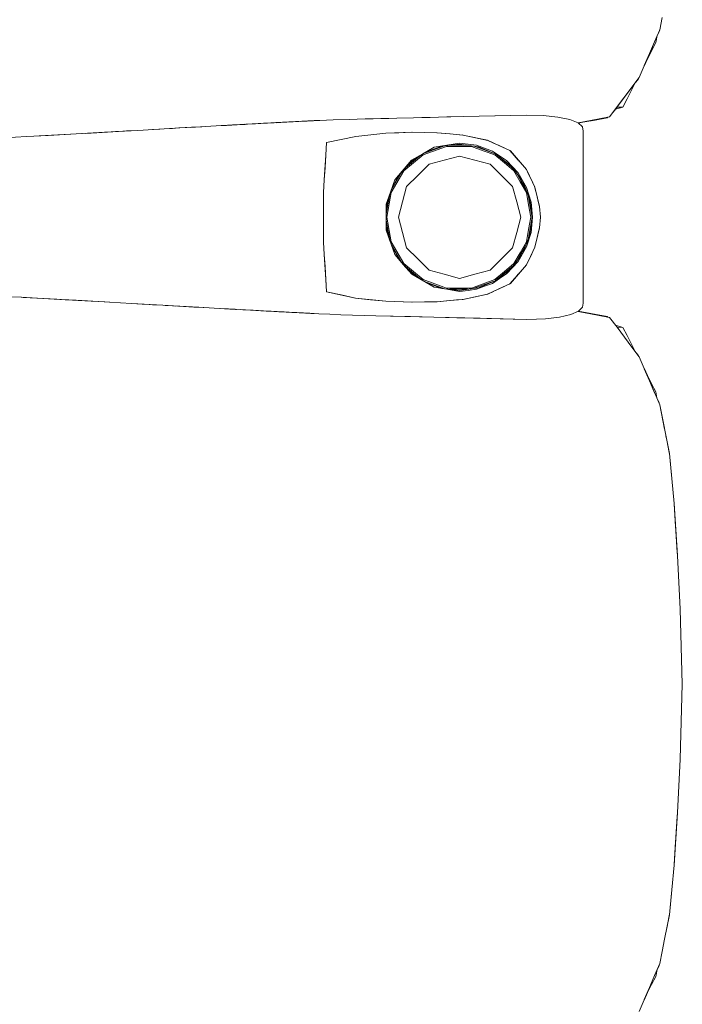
# Model space of a CAD drawing. Header units: millimetres. Extents: x -261 to 187, y -214 to 106.
# Tile 744 of 1056: x -207.07 to -206.644, y 9.314 to 9.948. Entities that reach past the tile are written whole.
import ezdxf

# ---------------------------------------------------------------- set-up
doc = ezdxf.new("R2010")
doc.units = ezdxf.units.MM
doc.header["$LTSCALE"] = 0.005
doc.header["$MEASUREMENT"] = 0
doc.layers.add('IFC-Elemento de mobília-Contorno', color=9, linetype='Continuous', lineweight=5)

msp = doc.modelspace()

# ---------------------------------------------------------------- linework, layer by layer
at = {"layer": 'IFC-Elemento de mobília-Contorno', "lineweight": 5}
for p, q in [((-206.65809, 9.94144), (-206.65654, 9.94928)), ((-206.6614, 9.93374), (-206.65809, 9.94144)), ((-206.66064, 9.93317), (-206.65968, 9.93776)), ((-206.66064, 9.93317), (-206.65968, 9.93775)), ((-206.65982, 9.93708), (-206.65839, 9.94032)), ((-206.65839, 9.94032), (-206.65823, 9.94111)), ((-206.65839, 9.94032), (-206.65823, 9.94111)), ((-206.66593, 9.92278), (-206.66064, 9.93317)), ((-206.66592, 9.9228), (-206.66064, 9.93317)), ((-206.66471, 9.92605), (-206.6614, 9.93374)), ((-206.66328, 9.92798), (-206.66064, 9.93317)), ((-206.66064, 9.93317), (-206.65982, 9.93707)), ((-206.67133, 9.91066), (-206.66471, 9.92605)), ((-206.66802, 9.91836), (-206.66471, 9.92605)), ((-206.66593, 9.92278), (-206.66442, 9.92574)), ((-206.66592, 9.9228), (-206.66328, 9.92798)), ((-206.66816, 9.91802), (-206.66593, 9.92278)), ((-206.66802, 9.91836), (-206.66593, 9.92277)), ((-206.69028, 9.88532), (-206.67133, 9.91066)), ((-206.6791, 9.89688), (-206.67382, 9.90725)), ((-206.67646, 9.90207), (-206.67382, 9.90725)), ((-206.67398, 9.90696), (-206.67193, 9.9095)), ((-206.67382, 9.90725), (-206.67371, 9.90748)), ((-206.67382, 9.90725), (-206.67371, 9.90748)), ((-206.67193, 9.9095), (-206.67155, 9.91037)), ((-206.69028, 9.88532), (-206.67844, 9.90116)), ((-206.6808, 9.89799), (-206.67844, 9.90116)), ((-206.6791, 9.89688), (-206.67646, 9.90207)), ((-206.67844, 9.90116), (-206.67607, 9.90433)), ((-206.69028, 9.88532), (-206.6808, 9.89799)), ((-206.68791, 9.88849), (-206.6808, 9.89799)), ((-206.68174, 9.8917), (-206.6791, 9.89688)), ((-206.68791, 9.88849), (-206.68554, 9.89165)), ((-206.68651, 9.89036), (-206.68174, 9.8917)), ((-206.68554, 9.89165), (-206.68174, 9.8917)), ((-206.92827, 9.88037), (-206.91638, 9.88101)), ((-206.92827, 9.88037), (-206.91811, 9.88092)), ((-206.92827, 9.88037), (-206.92319, 9.88065)), ((-206.92658, 9.88046), (-206.92319, 9.88065)), ((-206.92658, 9.88046), (-206.92489, 9.88055)), ((-206.92489, 9.88055), (-206.92319, 9.88065)), ((-206.92489, 9.88055), (-206.92482, 9.88056)), ((-206.92319, 9.88065), (-206.91811, 9.88092)), ((-206.92319, 9.88065), (-206.91981, 9.88083)), ((-206.91981, 9.88083), (-206.91811, 9.88092)), ((-206.91811, 9.88092), (-206.91473, 9.88111)), ((-206.91811, 9.88092), (-206.91642, 9.88101)), ((-206.91642, 9.88101), (-206.91303, 9.8812)), ((-206.91473, 9.88111), (-206.91303, 9.8812)), ((-206.91303, 9.8812), (-206.91166, 9.88127)), ((-206.91166, 9.88127), (-206.90481, 9.88163)), ((-206.91166, 9.88127), (-206.91029, 9.88134)), ((-206.91029, 9.88134), (-206.90755, 9.88149)), ((-206.90755, 9.88149), (-206.90618, 9.88156)), ((-206.90618, 9.88156), (-206.90481, 9.88163)), ((-206.90501, 9.88162), (-206.90482, 9.88163)), ((-206.90482, 9.88163), (-206.90438, 9.88166)), ((-206.90481, 9.88163), (-206.89658, 9.88207)), ((-206.90481, 9.88163), (-206.90207, 9.88178)), ((-206.90481, 9.88163), (-206.90344, 9.88171)), ((-206.90344, 9.88171), (-206.90207, 9.88178)), ((-206.90327, 9.88172), (-206.90171, 9.8818)), ((-206.90207, 9.88178), (-206.9007, 9.88185)), ((-206.90171, 9.8818), (-206.89964, 9.88191)), ((-206.90171, 9.8818), (-206.90068, 9.88185)), ((-206.9007, 9.88185), (-206.89658, 9.88207)), ((-206.9007, 9.88185), (-206.89795, 9.882)), ((-206.90068, 9.88185), (-206.89964, 9.88191)), ((-206.89964, 9.88191), (-206.89795, 9.882)), ((-206.89964, 9.88191), (-206.89897, 9.88194)), ((-206.89964, 9.88191), (-206.89898, 9.88194)), ((-206.89964, 9.88191), (-206.89917, 9.88193)), ((-206.89802, 9.88199), (-206.89658, 9.88207)), ((-206.89658, 9.88207), (-206.8911, 9.88236)), ((-206.89658, 9.88207), (-206.89452, 9.88218)), ((-206.89521, 9.88214), (-206.89384, 9.88221)), ((-206.89521, 9.88214), (-206.89452, 9.88218)), ((-206.89452, 9.88218), (-206.89384, 9.88221)), ((-206.89384, 9.88221), (-206.89247, 9.88228)), ((-206.89247, 9.88228), (-206.8911, 9.88236)), ((-206.89247, 9.88228), (-206.89178, 9.88232)), ((-206.89178, 9.88232), (-206.8911, 9.88236)), ((-206.8911, 9.88236), (-206.8902, 9.88241)), ((-206.8902, 9.88241), (-206.8884, 9.8825)), ((-206.8893, 9.88245), (-206.8848, 9.88269)), ((-206.8893, 9.88245), (-206.8875, 9.88254)), ((-206.8884, 9.8825), (-206.8866, 9.88259)), ((-206.8875, 9.88254), (-206.8848, 9.88269)), ((-206.8866, 9.88259), (-206.8848, 9.88269)), ((-206.8866, 9.88259), (-206.8857, 9.88264)), ((-206.8857, 9.88264), (-206.8839, 9.88273)), ((-206.8848, 9.88269), (-206.8821, 9.88282)), ((-206.8848, 9.88269), (-206.8839, 9.88273)), ((-206.8848, 9.88269), (-206.88435, 9.88271)), ((-206.88435, 9.88271), (-206.883, 9.88277)), ((-206.8839, 9.88273), (-206.88255, 9.8828)), ((-206.883, 9.88277), (-206.88255, 9.8828)), ((-206.88255, 9.8828), (-206.8812, 9.88287)), ((-206.8821, 9.88282), (-206.87959, 9.88295)), ((-206.8821, 9.88282), (-206.8812, 9.88287)), ((-206.8821, 9.88282), (-206.88165, 9.88285)), ((-206.8812, 9.88287), (-206.87895, 9.88298)), ((-206.8812, 9.88287), (-206.87959, 9.88295)), ((-206.8812, 9.88287), (-206.8803, 9.88292)), ((-206.8812, 9.88287), (-206.88075, 9.88289)), ((-206.88075, 9.88289), (-206.8803, 9.88292)), ((-206.8803, 9.88292), (-206.87985, 9.88294)), ((-206.87985, 9.88294), (-206.87895, 9.88298)), ((-206.87959, 9.88295), (-206.8767, 9.8831)), ((-206.87959, 9.88295), (-206.8776, 9.88305)), ((-206.87959, 9.88295), (-206.8785, 9.88301)), ((-206.87959, 9.88295), (-206.8794, 9.88296)), ((-206.8785, 9.88301), (-206.87805, 9.88303)), ((-206.87805, 9.88303), (-206.87715, 9.88308)), ((-206.87763, 9.88305), (-206.8767, 9.8831)), ((-206.8767, 9.8831), (-206.86808, 9.88355)), ((-206.86808, 9.88355), (-206.85785, 9.88377)), ((-206.85785, 9.88377), (-206.84762, 9.884)), ((-206.84762, 9.884), (-206.83228, 9.88433)), ((-206.84762, 9.884), (-206.84251, 9.88411)), ((-206.84251, 9.88411), (-206.8374, 9.88422)), ((-206.8374, 9.88422), (-206.83228, 9.88433)), ((-206.83228, 9.88433), (-206.82717, 9.88445)), ((-206.82717, 9.88445), (-206.81644, 9.88475)), ((-206.81644, 9.88475), (-206.80034, 9.88519)), ((-206.81107, 9.88489), (-206.80034, 9.88519)), ((-206.81107, 9.88489), (-206.80571, 9.88504)), ((-206.80571, 9.88504), (-206.79498, 9.88534)), ((-206.80034, 9.88519), (-206.78425, 9.88564)), ((-206.79498, 9.88534), (-206.78425, 9.88564)), ((-206.78425, 9.88564), (-206.74375, 9.88655)), ((-206.78425, 9.88564), (-206.77412, 9.88587)), ((-206.77412, 9.88587), (-206.74375, 9.88655)), ((-206.764, 9.88609), (-206.74375, 9.88655)), ((-206.764, 9.88609), (-206.75387, 9.88632)), ((-206.75387, 9.88632), (-206.74375, 9.88655)), ((-206.74375, 9.88655), (-206.73294, 9.88619)), ((-206.73294, 9.88619), (-206.72351, 9.88521)), ((-206.72351, 9.88521), (-206.71595, 9.88361)), ((-206.71595, 9.88361), (-206.71062, 9.88143)), ((-206.71062, 9.88143), (-206.70772, 9.87886)), ((-206.71061, 9.88143), (-206.70598, 9.88231)), ((-206.71053, 9.88136), (-206.70752, 9.88189)), ((-206.70752, 9.88189), (-206.69968, 9.88329)), ((-206.70598, 9.88231), (-206.69813, 9.88382)), ((-206.69968, 9.88329), (-206.69185, 9.88469)), ((-206.69813, 9.88382), (-206.69028, 9.88532)), ((-206.69185, 9.88469), (-206.69154, 9.88508)), ((-206.69185, 9.88469), (-206.69155, 9.88507)), ((-207.05156, 9.87338), (-207.02252, 9.87502)), ((-207.0443, 9.87379), (-207.02252, 9.87502)), ((-207.0443, 9.87379), (-207.03704, 9.8742)), ((-207.04128, 9.87396), (-207.03707, 9.8742)), ((-207.03704, 9.8742), (-207.02252, 9.87502)), ((-207.02978, 9.87461), (-207.02252, 9.87502)), ((-207.02971, 9.87461), (-207.02505, 9.87488)), ((-207.02732, 9.87475), (-207.00274, 9.87617)), ((-207.02505, 9.87488), (-207.01681, 9.87536)), ((-207.02252, 9.87502), (-207.01536, 9.87544)), ((-207.01681, 9.87536), (-207.01323, 9.87556)), ((-207.01536, 9.87544), (-206.99385, 9.87669)), ((-207.00819, 9.87586), (-206.99385, 9.87669)), ((-207.00102, 9.87627), (-206.99385, 9.87669)), ((-206.99385, 9.87669), (-206.98029, 9.87746)), ((-206.98707, 9.87707), (-206.98029, 9.87746)), ((-206.98707, 9.87707), (-206.9839, 9.87726)), ((-206.9843, 9.87723), (-206.9796, 9.8775)), ((-206.9843, 9.87723), (-206.9839, 9.87726)), ((-206.98396, 9.87725), (-206.9839, 9.87726)), ((-206.9839, 9.87726), (-206.97979, 9.87749)), ((-206.98029, 9.87746), (-206.97352, 9.87785)), ((-206.97979, 9.87749), (-206.9796, 9.8775)), ((-206.97352, 9.87785), (-206.96674, 9.87824)), ((-206.97352, 9.87785), (-206.97157, 9.87796)), ((-206.97157, 9.87796), (-206.96746, 9.8782)), ((-206.96746, 9.8782), (-206.95931, 9.87865)), ((-206.96674, 9.87824), (-206.95343, 9.87898)), ((-206.96008, 9.87861), (-206.95343, 9.87898)), ((-206.96008, 9.87861), (-206.95676, 9.8788)), ((-206.95931, 9.87865), (-206.95264, 9.87903)), ((-206.95931, 9.87865), (-206.95676, 9.8788)), ((-206.95931, 9.87865), (-206.95755, 9.87875)), ((-206.95676, 9.8788), (-206.95343, 9.87898)), ((-206.95343, 9.87898), (-206.9501, 9.87917)), ((-206.9501, 9.87917), (-206.94345, 9.87954)), ((-206.9501, 9.87917), (-206.94678, 9.87935)), ((-206.94678, 9.87935), (-206.94012, 9.87973)), ((-206.94345, 9.87954), (-206.94012, 9.87973)), ((-206.94012, 9.87973), (-206.92827, 9.88037)), ((-206.94012, 9.87973), (-206.93335, 9.88009)), ((-206.94012, 9.87973), (-206.93674, 9.87991)), ((-206.9377, 9.87986), (-206.93692, 9.8799)), ((-206.93692, 9.8799), (-206.93489, 9.88001)), ((-206.93674, 9.87991), (-206.93335, 9.88009)), ((-206.93674, 9.87991), (-206.93489, 9.88001)), ((-206.93489, 9.88001), (-206.93282, 9.88013)), ((-206.93335, 9.88009), (-206.92996, 9.88028)), ((-206.93282, 9.88013), (-206.93163, 9.88019)), ((-206.92996, 9.88028), (-206.92827, 9.88037)), ((-206.92827, 9.88037), (-206.92658, 9.88046)), ((-206.85365, 9.87283), (-206.83435, 9.87489)), ((-206.844, 9.87386), (-206.83435, 9.87489)), ((-206.83435, 9.87489), (-206.81725, 9.87544)), ((-206.83435, 9.87489), (-206.82593, 9.87516)), ((-206.82593, 9.87516), (-206.81752, 9.87543)), ((-206.81757, 9.87543), (-206.80946, 9.8753)), ((-206.81752, 9.87543), (-206.81746, 9.87543)), ((-206.81725, 9.87544), (-206.80132, 9.87516)), ((-206.80946, 9.8753), (-206.8014, 9.87516)), ((-206.8014, 9.87516), (-206.79311, 9.87442)), ((-206.80132, 9.87516), (-206.79294, 9.8744)), ((-206.79311, 9.87442), (-206.78482, 9.87368)), ((-206.79294, 9.8744), (-206.78875, 9.87403)), ((-206.70772, 9.87886), (-206.70733, 9.8761)), ((-206.70735, 9.76551), (-206.70733, 9.8761)), ((-207.07951, 9.87192), (-207.06554, 9.87265)), ((-207.06554, 9.87265), (-207.05156, 9.87338)), ((-207.05739, 9.87307), (-207.04928, 9.87352)), ((-207.05156, 9.87338), (-207.0443, 9.87379)), ((-207.04928, 9.87352), (-207.04118, 9.87397)), ((-207.04928, 9.87352), (-207.04128, 9.87396)), ((-206.87339, 9.85278), (-206.87246, 9.86877)), ((-206.87293, 9.86077), (-206.87246, 9.86877)), ((-206.87246, 9.86877), (-206.85365, 9.87283)), ((-206.87246, 9.86877), (-206.86305, 9.8708)), ((-206.86305, 9.8708), (-206.85365, 9.87283)), ((-206.85365, 9.87283), (-206.844, 9.87386)), ((-206.79815, 9.8666), (-206.78679, 9.86787)), ((-206.79499, 9.86715), (-206.78679, 9.86853)), ((-206.78875, 9.87403), (-206.78456, 9.87365)), ((-206.78679, 9.86853), (-206.78136, 9.86785)), ((-206.78679, 9.86787), (-206.77469, 9.86616)), ((-206.78514, 9.87371), (-206.78477, 9.87367)), ((-206.78482, 9.87368), (-206.76884, 9.87029)), ((-206.78456, 9.87365), (-206.78059, 9.8728)), ((-206.78136, 9.86785), (-206.77592, 9.86717)), ((-206.78059, 9.8728), (-206.77659, 9.87194)), ((-206.77662, 9.87195), (-206.77265, 9.8711)), ((-206.77265, 9.8711), (-206.76868, 9.87025)), ((-206.76914, 9.87036), (-206.76868, 9.87025)), ((-206.76884, 9.87029), (-206.76162, 9.86695)), ((-206.76868, 9.87025), (-206.76504, 9.86853)), ((-206.76504, 9.86853), (-206.7614, 9.86683)), ((-206.81832, 9.8562), (-206.80984, 9.86197)), ((-206.81766, 9.85751), (-206.81042, 9.86164)), ((-206.81042, 9.86164), (-206.80318, 9.86577)), ((-206.81035, 9.86087), (-206.79527, 9.86634)), ((-206.80998, 9.86187), (-206.79642, 9.86679)), ((-206.80834, 9.86283), (-206.79815, 9.8666)), ((-206.80318, 9.86577), (-206.79499, 9.86715)), ((-206.79527, 9.86634), (-206.77924, 9.86634)), ((-206.79317, 9.86716), (-206.78171, 9.86715)), ((-206.77924, 9.86634), (-206.77171, 9.8636)), ((-206.77744, 9.86655), (-206.77144, 9.86437)), ((-206.77592, 9.86717), (-206.7708, 9.86526)), ((-206.77469, 9.86616), (-206.76344, 9.8614)), ((-206.77171, 9.8636), (-206.76417, 9.86087)), ((-206.77144, 9.86437), (-206.7645, 9.86185)), ((-206.7708, 9.86526), (-206.76567, 9.86335)), ((-206.76567, 9.86335), (-206.76113, 9.86032)), ((-206.76162, 9.86695), (-206.7544, 9.86361)), ((-206.7614, 9.86683), (-206.75411, 9.86341)), ((-206.75476, 9.86377), (-206.75434, 9.86353)), ((-206.7544, 9.86361), (-206.74641, 9.85445)), ((-206.7544, 9.86361), (-206.75174, 9.86056)), ((-206.75411, 9.86341), (-206.75152, 9.86041)), ((-206.87386, 9.84478), (-206.87293, 9.86077)), ((-206.87339, 9.85278), (-206.87293, 9.86077)), ((-206.8284, 9.84478), (-206.81766, 9.85751)), ((-206.82593, 9.84768), (-206.81832, 9.8562)), ((-206.82266, 9.85057), (-206.81035, 9.86087)), ((-206.82159, 9.85254), (-206.81239, 9.86024)), ((-206.80647, 9.85485), (-206.79663, 9.85749)), ((-206.79663, 9.85749), (-206.78679, 9.86012)), ((-206.78679, 9.86012), (-206.77695, 9.85749)), ((-206.77695, 9.85749), (-206.76712, 9.85485)), ((-206.76417, 9.86087), (-206.75801, 9.85571)), ((-206.76366, 9.86149), (-206.7575, 9.85633)), ((-206.76344, 9.8614), (-206.7538, 9.85391)), ((-206.76113, 9.86032), (-206.75659, 9.85729)), ((-206.75801, 9.85571), (-206.75185, 9.85055)), ((-206.7575, 9.85633), (-206.75239, 9.85206)), ((-206.75659, 9.85729), (-206.74914, 9.84933)), ((-206.75174, 9.86056), (-206.74908, 9.85751)), ((-206.75152, 9.86041), (-206.74634, 9.8544)), ((-206.75152, 9.86041), (-206.74893, 9.8574)), ((-206.74893, 9.8574), (-206.74634, 9.8544)), ((-206.87386, 9.84478), (-206.87339, 9.85278)), ((-206.8734, 9.85261), (-206.87339, 9.85278)), ((-206.83084, 9.83808), (-206.8241, 9.84974)), ((-206.83073, 9.83664), (-206.82266, 9.85057)), ((-206.81367, 9.84765), (-206.80647, 9.85485)), ((-206.76712, 9.85485), (-206.75991, 9.84765)), ((-206.7538, 9.85391), (-206.7464, 9.84418)), ((-206.75185, 9.85055), (-206.74782, 9.84359)), ((-206.74914, 9.84933), (-206.74375, 9.83992)), ((-206.74641, 9.85445), (-206.74375, 9.8514)), ((-206.74634, 9.8544), (-206.74375, 9.8514)), ((-206.74375, 9.8514), (-206.74244, 9.84871)), ((-206.74375, 9.8514), (-206.73969, 9.84293)), ((-206.74375, 9.8514), (-206.7424, 9.84858)), ((-206.87432, 9.83678), (-206.87386, 9.84478)), ((-206.83126, 9.83694), (-206.8284, 9.84478)), ((-206.83048, 9.83909), (-206.82591, 9.84773)), ((-206.82087, 9.84045), (-206.81367, 9.84765)), ((-206.75991, 9.84765), (-206.75271, 9.84045)), ((-206.74987, 9.84875), (-206.74712, 9.844)), ((-206.74782, 9.84359), (-206.7438, 9.83663)), ((-206.74712, 9.844), (-206.74436, 9.83921)), ((-206.7464, 9.84418), (-206.74175, 9.83288)), ((-206.74244, 9.84871), (-206.74114, 9.84601)), ((-206.7424, 9.84858), (-206.741, 9.84567)), ((-206.7424, 9.84858), (-206.73969, 9.84293)), ((-206.74114, 9.84601), (-206.73984, 9.84332)), ((-206.74104, 9.84575), (-206.73969, 9.84293)), ((-206.73984, 9.84332), (-206.73853, 9.84063)), ((-206.73969, 9.84293), (-206.73834, 9.8401)), ((-206.87432, 9.82077), (-206.87432, 9.83678)), ((-206.83413, 9.8291), (-206.83126, 9.83694)), ((-206.83353, 9.82077), (-206.83073, 9.83664)), ((-206.8235, 9.83061), (-206.82087, 9.84045)), ((-206.75271, 9.84045), (-206.75008, 9.83061)), ((-206.7438, 9.83663), (-206.74239, 9.8287)), ((-206.74375, 9.83992), (-206.74081, 9.83056)), ((-206.73853, 9.84063), (-206.73695, 9.83415)), ((-206.73834, 9.8401), (-206.73685, 9.83388)), ((-206.83403, 9.82271), (-206.83175, 9.83559)), ((-206.83403, 9.82648), (-206.8318, 9.83546)), ((-206.82614, 9.82077), (-206.8235, 9.83061)), ((-206.75008, 9.83061), (-206.74744, 9.82077)), ((-206.74274, 9.83528), (-206.7416, 9.82884)), ((-206.74175, 9.83288), (-206.74017, 9.82077)), ((-206.74081, 9.83056), (-206.73982, 9.82076)), ((-206.73712, 9.83486), (-206.73685, 9.83388)), ((-206.73695, 9.83415), (-206.73616, 9.8309)), ((-206.73692, 9.83413), (-206.73642, 9.83206)), ((-206.73685, 9.83388), (-206.73536, 9.82766)), ((-206.73642, 9.83206), (-206.73536, 9.82766)), ((-206.73616, 9.8309), (-206.73536, 9.82766)), ((-206.83413, 9.8291), (-206.83412, 9.81243)), ((-206.83403, 9.81506), (-206.83403, 9.82648)), ((-206.74239, 9.8287), (-206.74099, 9.82077)), ((-206.7416, 9.82884), (-206.74017, 9.82077)), ((-206.73536, 9.82766), (-206.73479, 9.82076)), ((-206.87432, 9.80475), (-206.87432, 9.82077)), ((-206.83403, 9.81883), (-206.83175, 9.80593)), ((-206.83353, 9.82077), (-206.83073, 9.80491)), ((-206.82614, 9.82077), (-206.8235, 9.81093)), ((-206.75008, 9.81093), (-206.74744, 9.82077)), ((-206.74239, 9.81284), (-206.74099, 9.82077)), ((-206.74175, 9.80866), (-206.74017, 9.82077)), ((-206.74123, 9.8148), (-206.74017, 9.82077)), ((-206.74082, 9.81097), (-206.73982, 9.82076)), ((-206.73536, 9.81388), (-206.73479, 9.82076)), ((-206.83412, 9.81243), (-206.8284, 9.79676)), ((-206.83403, 9.81506), (-206.8318, 9.80608)), ((-206.8235, 9.81093), (-206.82087, 9.80109)), ((-206.75271, 9.80109), (-206.75008, 9.81093)), ((-206.7438, 9.80491), (-206.74239, 9.81284)), ((-206.74375, 9.80162), (-206.74082, 9.81097)), ((-206.74274, 9.80627), (-206.74123, 9.8148)), ((-206.73685, 9.80766), (-206.73536, 9.81388)), ((-206.73642, 9.80948), (-206.73536, 9.81388)), ((-206.73616, 9.81064), (-206.73536, 9.81388)), ((-206.87432, 9.80475), (-206.87386, 9.79676)), ((-206.83073, 9.80491), (-206.82266, 9.79097)), ((-206.74782, 9.79795), (-206.7438, 9.80491)), ((-206.7464, 9.79736), (-206.74175, 9.80866)), ((-206.73853, 9.80091), (-206.73695, 9.8074)), ((-206.73834, 9.80144), (-206.73685, 9.80766)), ((-206.73712, 9.80668), (-206.73685, 9.80766)), ((-206.73695, 9.8074), (-206.73616, 9.81064)), ((-206.73692, 9.80741), (-206.73642, 9.80948)), ((-206.83085, 9.80346), (-206.8241, 9.7918)), ((-206.83048, 9.80245), (-206.82593, 9.79386)), ((-206.82087, 9.80109), (-206.81367, 9.79389)), ((-206.75991, 9.79389), (-206.75271, 9.80109)), ((-206.74914, 9.79222), (-206.74375, 9.80162)), ((-206.74712, 9.79754), (-206.74435, 9.80233)), ((-206.74114, 9.79553), (-206.73984, 9.79822)), ((-206.74104, 9.79579), (-206.73969, 9.79861)), ((-206.73984, 9.79822), (-206.73853, 9.80091)), ((-206.73969, 9.79861), (-206.73834, 9.80144)), ((-206.87386, 9.79676), (-206.87293, 9.78077)), ((-206.87386, 9.79676), (-206.87339, 9.78877)), ((-206.8284, 9.79676), (-206.82302, 9.79039)), ((-206.82593, 9.79386), (-206.81832, 9.78534)), ((-206.81367, 9.79389), (-206.80647, 9.78669)), ((-206.76712, 9.78669), (-206.75991, 9.79389)), ((-206.75661, 9.78423), (-206.74914, 9.79222)), ((-206.7538, 9.78764), (-206.7464, 9.79736)), ((-206.75185, 9.79099), (-206.74782, 9.79795)), ((-206.74988, 9.79278), (-206.74712, 9.79754)), ((-206.74375, 9.79014), (-206.7424, 9.79296)), ((-206.74375, 9.79014), (-206.74244, 9.79283)), ((-206.74244, 9.79283), (-206.74114, 9.79553)), ((-206.7424, 9.79296), (-206.74104, 9.79579)), ((-206.87339, 9.78877), (-206.87246, 9.77277)), ((-206.87339, 9.78877), (-206.87293, 9.78077)), ((-206.87339, 9.78877), (-206.87339, 9.78864)), ((-206.82302, 9.79039), (-206.81764, 9.78402)), ((-206.82266, 9.79097), (-206.81035, 9.78067)), ((-206.82159, 9.78901), (-206.81239, 9.78131)), ((-206.80647, 9.78669), (-206.79663, 9.78406)), ((-206.77695, 9.78406), (-206.76712, 9.78669)), ((-206.76417, 9.78068), (-206.75801, 9.78584)), ((-206.76344, 9.78014), (-206.7538, 9.78764)), ((-206.75801, 9.78584), (-206.75185, 9.79099)), ((-206.7575, 9.78521), (-206.75239, 9.78948)), ((-206.7544, 9.77793), (-206.74641, 9.78709)), ((-206.75152, 9.78113), (-206.74634, 9.78714)), ((-206.74893, 9.78414), (-206.74634, 9.78714)), ((-206.74641, 9.78709), (-206.74375, 9.79014)), ((-206.74634, 9.78714), (-206.74375, 9.79014)), ((-206.87293, 9.78077), (-206.87246, 9.77277)), ((-206.81832, 9.78534), (-206.80981, 9.77955)), ((-206.81764, 9.78402), (-206.80318, 9.77577)), ((-206.81035, 9.78067), (-206.79527, 9.7752)), ((-206.81008, 9.7797), (-206.79642, 9.77475)), ((-206.79663, 9.78406), (-206.78679, 9.78142)), ((-206.78679, 9.78142), (-206.77695, 9.78406)), ((-206.77469, 9.77538), (-206.76344, 9.78014)), ((-206.77171, 9.77794), (-206.76417, 9.78068)), ((-206.77144, 9.77717), (-206.76458, 9.77966)), ((-206.76567, 9.77819), (-206.76113, 9.78122)), ((-206.76365, 9.78005), (-206.7575, 9.78521)), ((-206.76113, 9.78122), (-206.75659, 9.78425)), ((-206.7544, 9.77793), (-206.75174, 9.78098)), ((-206.75411, 9.77814), (-206.75152, 9.78113)), ((-206.75174, 9.78098), (-206.74908, 9.78404)), ((-206.75152, 9.78113), (-206.74893, 9.78414)), ((-206.80835, 9.77871), (-206.79815, 9.77494)), ((-206.80318, 9.77577), (-206.79496, 9.77438)), ((-206.79815, 9.77494), (-206.78679, 9.77367)), ((-206.79527, 9.7752), (-206.77924, 9.7752)), ((-206.79498, 9.77439), (-206.78679, 9.77301)), ((-206.79317, 9.77438), (-206.78174, 9.77438)), ((-206.78679, 9.77367), (-206.77469, 9.77538)), ((-206.78679, 9.77301), (-206.78136, 9.77369)), ((-206.78136, 9.77369), (-206.77592, 9.77437)), ((-206.77924, 9.7752), (-206.77171, 9.77794)), ((-206.77743, 9.775), (-206.77144, 9.77717)), ((-206.77592, 9.77437), (-206.7708, 9.77628)), ((-206.7708, 9.77628), (-206.76567, 9.77819)), ((-206.76884, 9.77125), (-206.76162, 9.77459)), ((-206.76868, 9.7713), (-206.76504, 9.77301)), ((-206.76517, 9.77295), (-206.7614, 9.77472)), ((-206.76162, 9.77459), (-206.7544, 9.77793)), ((-206.7614, 9.77472), (-206.75411, 9.77814)), ((-206.75476, 9.77776), (-206.75434, 9.77801)), ((-207.07551, 9.76956), (-207.06862, 9.7692)), ((-207.06879, 9.76921), (-207.06173, 9.76885)), ((-207.06874, 9.76921), (-207.06753, 9.76914)), ((-207.06753, 9.76914), (-207.05887, 9.76868)), ((-207.06173, 9.76885), (-207.05484, 9.76849)), ((-207.05887, 9.76868), (-207.05021, 9.76821)), ((-207.05484, 9.76849), (-207.0477, 9.76809)), ((-207.05021, 9.76821), (-207.04583, 9.76798)), ((-207.0477, 9.76809), (-207.04056, 9.76769)), ((-207.0477, 9.76809), (-207.03343, 9.76729)), ((-207.04056, 9.76769), (-207.02629, 9.76688)), ((-207.03343, 9.76729), (-207.02629, 9.76688)), ((-207.03216, 9.76721), (-207.01505, 9.76623)), ((-207.03216, 9.76721), (-207.02388, 9.76674)), ((-207.02629, 9.76688), (-207.01917, 9.76647)), ((-207.02388, 9.76674), (-207.01505, 9.76623)), ((-207.01917, 9.76647), (-207.01205, 9.76606)), ((-207.01917, 9.76647), (-206.99782, 9.76523)), ((-206.87246, 9.77277), (-206.8537, 9.76871)), ((-206.87246, 9.77277), (-206.86308, 9.77074)), ((-206.86308, 9.77074), (-206.8537, 9.76871)), ((-206.8537, 9.76871), (-206.83435, 9.76665)), ((-206.8537, 9.76871), (-206.84402, 9.76769)), ((-206.84402, 9.76769), (-206.83435, 9.76665)), ((-206.83435, 9.76665), (-206.81725, 9.76611)), ((-206.83435, 9.76665), (-206.81745, 9.76611)), ((-206.8014, 9.76638), (-206.79311, 9.76712)), ((-206.80132, 9.76638), (-206.79294, 9.76714)), ((-206.79311, 9.76712), (-206.78482, 9.76786)), ((-206.79294, 9.76714), (-206.78875, 9.76752)), ((-206.78875, 9.76752), (-206.78456, 9.76789)), ((-206.78514, 9.76783), (-206.78477, 9.76787)), ((-206.78482, 9.76786), (-206.76884, 9.77125)), ((-206.78456, 9.76789), (-206.78059, 9.76874)), ((-206.78059, 9.76874), (-206.77659, 9.7696)), ((-206.77662, 9.76959), (-206.77265, 9.77045)), ((-206.77265, 9.77045), (-206.76868, 9.7713)), ((-206.76914, 9.77118), (-206.76868, 9.7713)), ((-207.01505, 9.76623), (-207.01192, 9.76605)), ((-207.01205, 9.76606), (-207.00494, 9.76564)), ((-207.01205, 9.76606), (-206.99782, 9.76523)), ((-207.00494, 9.76564), (-206.99782, 9.76523)), ((-206.99782, 9.76523), (-206.9911, 9.76484)), ((-206.99782, 9.76523), (-206.97765, 9.76407)), ((-206.9911, 9.76484), (-206.97765, 9.76407)), ((-206.98437, 9.76446), (-206.97765, 9.76407)), ((-206.97765, 9.76407), (-206.97093, 9.76368)), ((-206.97627, 9.76399), (-206.97077, 9.76367)), ((-206.97154, 9.76372), (-206.97077, 9.76367)), ((-206.97093, 9.76368), (-206.95455, 9.76277)), ((-206.97093, 9.76368), (-206.96438, 9.76332)), ((-206.97093, 9.76368), (-206.948, 9.7624)), ((-206.97093, 9.76368), (-206.96765, 9.7635)), ((-206.97077, 9.76367), (-206.96816, 9.76353)), ((-206.97077, 9.76367), (-206.96938, 9.7636)), ((-206.97077, 9.76367), (-206.9694, 9.7636)), ((-206.96765, 9.7635), (-206.96438, 9.76332)), ((-206.96438, 9.76332), (-206.9611, 9.76314)), ((-206.96438, 9.76332), (-206.95783, 9.76295)), ((-206.9611, 9.76314), (-206.95455, 9.76277)), ((-206.95783, 9.76295), (-206.95455, 9.76277)), ((-206.95455, 9.76277), (-206.95127, 9.76258)), ((-206.95127, 9.76258), (-206.94472, 9.76222)), ((-206.948, 9.7624), (-206.94472, 9.76222)), ((-206.94472, 9.76222), (-206.94137, 9.76204)), ((-206.94472, 9.76222), (-206.93466, 9.76167)), ((-206.94137, 9.76204), (-206.93801, 9.76185)), ((-206.94137, 9.76204), (-206.93466, 9.76167)), ((-206.9404, 9.76198), (-206.93544, 9.7617)), ((-206.93801, 9.76185), (-206.93466, 9.76167)), ((-206.93801, 9.76185), (-206.93544, 9.7617)), ((-206.93544, 9.7617), (-206.9332, 9.76159)), ((-206.93466, 9.76167), (-206.9313, 9.76148)), ((-206.9332, 9.76159), (-206.93097, 9.76146)), ((-206.9315, 9.76149), (-206.93078, 9.76145)), ((-206.9313, 9.76148), (-206.92795, 9.7613)), ((-206.9313, 9.76148), (-206.93078, 9.76145)), ((-206.9313, 9.76148), (-206.92459, 9.76112)), ((-206.93097, 9.76146), (-206.9304, 9.76143)), ((-206.92795, 9.7613), (-206.92459, 9.76112)), ((-206.92795, 9.7613), (-206.92627, 9.76121)), ((-206.92627, 9.76121), (-206.92459, 9.76112)), ((-206.92459, 9.76112), (-206.92124, 9.76094)), ((-206.92124, 9.76094), (-206.91956, 9.76084)), ((-206.91956, 9.76084), (-206.91788, 9.76075)), ((-206.91788, 9.76075), (-206.91623, 9.76067)), ((-206.91788, 9.76075), (-206.91294, 9.76049)), ((-206.91623, 9.76067), (-206.91458, 9.76058)), ((-206.91623, 9.76067), (-206.91294, 9.76049)), ((-206.91458, 9.76058), (-206.91129, 9.7604)), ((-206.91458, 9.76058), (-206.91294, 9.76049)), ((-206.91294, 9.76049), (-206.91129, 9.7604)), ((-206.91294, 9.76049), (-206.90964, 9.76031)), ((-206.91129, 9.7604), (-206.90964, 9.76031)), ((-206.90964, 9.76031), (-206.90799, 9.76023)), ((-206.90964, 9.76031), (-206.89809, 9.7597)), ((-206.90964, 9.76031), (-206.90469, 9.76005)), ((-206.90964, 9.76031), (-206.90634, 9.76014)), ((-206.90801, 9.76023), (-206.90469, 9.76005)), ((-206.90799, 9.76023), (-206.90634, 9.76014)), ((-206.90634, 9.76014), (-206.90469, 9.76005)), ((-206.90579, 9.76011), (-206.90301, 9.75996)), ((-206.81757, 9.76611), (-206.80946, 9.76624)), ((-206.81752, 9.76611), (-206.81746, 9.76611)), ((-206.81725, 9.76611), (-206.80132, 9.76638)), ((-206.80946, 9.76624), (-206.8014, 9.76638)), ((-206.71535, 9.75811), (-206.71034, 9.76028)), ((-206.71069, 9.76013), (-206.70598, 9.75923)), ((-206.71055, 9.76019), (-206.69968, 9.75825)), ((-206.71054, 9.76019), (-206.69185, 9.75686)), ((-206.71045, 9.76017), (-206.70764, 9.76281)), ((-206.70764, 9.76281), (-206.70735, 9.76551)), ((-206.90552, 9.76009), (-206.90461, 9.76004)), ((-206.90551, 9.76009), (-206.90413, 9.76002)), ((-206.90469, 9.76005), (-206.89809, 9.7597)), ((-206.90469, 9.76005), (-206.90304, 9.75997)), ((-206.90418, 9.76003), (-206.90301, 9.75996)), ((-206.90413, 9.76002), (-206.90189, 9.7599)), ((-206.90413, 9.76002), (-206.90301, 9.75996)), ((-206.90304, 9.75997), (-206.90139, 9.75988)), ((-206.90304, 9.75997), (-206.89809, 9.7597)), ((-206.90303, 9.75996), (-206.90301, 9.75996)), ((-206.90301, 9.75996), (-206.90189, 9.7599)), ((-206.90204, 9.75991), (-206.90077, 9.75984)), ((-206.90139, 9.75988), (-206.89974, 9.75979)), ((-206.90077, 9.75984), (-206.89965, 9.75978)), ((-206.89974, 9.75979), (-206.89809, 9.7597)), ((-206.89965, 9.75978), (-206.89791, 9.75969)), ((-206.89965, 9.75978), (-206.89844, 9.75972)), ((-206.89844, 9.75972), (-206.89763, 9.75968)), ((-206.89809, 9.7597), (-206.89727, 9.75966)), ((-206.89809, 9.7597), (-206.89479, 9.75953)), ((-206.89809, 9.7597), (-206.89644, 9.75961)), ((-206.89727, 9.75966), (-206.89644, 9.75961)), ((-206.89644, 9.75961), (-206.89479, 9.75953)), ((-206.89479, 9.75953), (-206.89232, 9.75939)), ((-206.89479, 9.75953), (-206.89397, 9.75948)), ((-206.89397, 9.75948), (-206.89232, 9.75939)), ((-206.89397, 9.75948), (-206.89314, 9.75944)), ((-206.89314, 9.75944), (-206.89232, 9.75939)), ((-206.89232, 9.75939), (-206.89149, 9.75936)), ((-206.89149, 9.75936), (-206.89011, 9.75928)), ((-206.89011, 9.75928), (-206.88872, 9.75921)), ((-206.88872, 9.75921), (-206.88733, 9.75914)), ((-206.88872, 9.75921), (-206.88803, 9.75917)), ((-206.88803, 9.75917), (-206.88733, 9.75914)), ((-206.88733, 9.75914), (-206.88664, 9.75911)), ((-206.88733, 9.75914), (-206.88594, 9.75907)), ((-206.88733, 9.75914), (-206.88248, 9.75889)), ((-206.88594, 9.75907), (-206.88456, 9.759)), ((-206.88594, 9.75907), (-206.88525, 9.75903)), ((-206.88525, 9.75903), (-206.88386, 9.75896)), ((-206.88525, 9.75903), (-206.88317, 9.75893)), ((-206.88525, 9.75903), (-206.88456, 9.759)), ((-206.88456, 9.759), (-206.88386, 9.75896)), ((-206.88386, 9.75896), (-206.88317, 9.75893)), ((-206.88317, 9.75893), (-206.8804, 9.75879)), ((-206.88248, 9.75889), (-206.8804, 9.75879)), ((-206.88248, 9.75889), (-206.88178, 9.75886)), ((-206.88248, 9.75889), (-206.87731, 9.75863)), ((-206.8804, 9.75879), (-206.87731, 9.75863)), ((-206.87731, 9.75863), (-206.87023, 9.75826)), ((-206.87023, 9.75826), (-206.86314, 9.7579)), ((-206.86314, 9.7579), (-206.85567, 9.75772)), ((-206.85567, 9.75772), (-206.84821, 9.75754)), ((-206.85567, 9.75772), (-206.84075, 9.75736)), ((-206.84821, 9.75754), (-206.84075, 9.75736)), ((-206.84075, 9.75736), (-206.80343, 9.75645)), ((-206.84075, 9.75736), (-206.81836, 9.75682)), ((-206.81836, 9.75682), (-206.80343, 9.75645)), ((-206.81836, 9.75682), (-206.8109, 9.75664)), ((-206.8109, 9.75664), (-206.80343, 9.75645)), ((-206.80343, 9.75645), (-206.74375, 9.755)), ((-206.80343, 9.75645), (-206.77359, 9.75573)), ((-206.79597, 9.75627), (-206.78851, 9.75609)), ((-206.79597, 9.75627), (-206.77359, 9.75573)), ((-206.78851, 9.75609), (-206.77359, 9.75573)), ((-206.77359, 9.75573), (-206.75867, 9.75536)), ((-206.75867, 9.75536), (-206.74375, 9.755)), ((-206.74375, 9.755), (-206.73743, 9.75513)), ((-206.73743, 9.75513), (-206.73152, 9.75545)), ((-206.73152, 9.75545), (-206.72252, 9.75648)), ((-206.72252, 9.75648), (-206.71535, 9.75811)), ((-206.70752, 9.75965), (-206.69968, 9.75825)), ((-206.70598, 9.75923), (-206.69813, 9.75773)), ((-206.69968, 9.75825), (-206.69185, 9.75686)), ((-206.69813, 9.75773), (-206.69028, 9.75622)), ((-206.69185, 9.75686), (-206.69155, 9.75647)), ((-206.69185, 9.75686), (-206.69154, 9.75646)), ((-206.69185, 9.75686), (-206.69154, 9.75646)), ((-206.69028, 9.75622), (-206.68554, 9.74989)), ((-206.68651, 9.75119), (-206.68174, 9.74984)), ((-206.68554, 9.74989), (-206.68174, 9.74984)), ((-206.68554, 9.74989), (-206.6808, 9.74355)), ((-206.68174, 9.74984), (-206.6791, 9.74466)), ((-206.6808, 9.74355), (-206.67607, 9.73721)), ((-206.6791, 9.74466), (-206.67646, 9.73947)), ((-206.67646, 9.73947), (-206.67382, 9.73429)), ((-206.67607, 9.73721), (-206.67133, 9.73088)), ((-206.67398, 9.73459), (-206.67193, 9.73204)), ((-206.67398, 9.73459), (-206.67193, 9.73204)), ((-206.67382, 9.73429), (-206.67371, 9.73406)), ((-206.67193, 9.73204), (-206.67155, 9.73117)), ((-206.67193, 9.73204), (-206.67155, 9.73117)), ((-206.67133, 9.73088), (-206.66471, 9.71549)), ((-206.66816, 9.72352), (-206.66593, 9.71878)), ((-206.66802, 9.72318), (-206.66594, 9.71878)), ((-206.66802, 9.72318), (-206.66471, 9.71549)), ((-206.66594, 9.71878), (-206.66328, 9.71356)), ((-206.66471, 9.71549), (-206.65809, 9.7001)), ((-206.66471, 9.71549), (-206.6614, 9.7078)), ((-206.66328, 9.71356), (-206.66064, 9.70837)), ((-206.66141, 9.70781), (-206.6614, 9.7078)), ((-206.66064, 9.70837), (-206.65982, 9.70447)), ((-206.66064, 9.70837), (-206.65982, 9.70447)), ((-206.66064, 9.70837), (-206.65982, 9.70447)), ((-206.65982, 9.70447), (-206.65968, 9.70379)), ((-206.65982, 9.70447), (-206.65968, 9.70379)), ((-206.65982, 9.70447), (-206.65968, 9.70379)), ((-206.65982, 9.70447), (-206.65839, 9.70122)), ((-206.65982, 9.70447), (-206.65839, 9.70122)), ((-206.65982, 9.70447), (-206.65839, 9.70122)), ((-206.65839, 9.70122), (-206.65823, 9.70043)), ((-206.65839, 9.70122), (-206.65823, 9.70043)), ((-206.65809, 9.7001), (-206.65187, 9.66872)), ((-206.65809, 9.7001), (-206.65498, 9.68441)), ((-206.65809, 9.7001), (-206.65654, 9.69226)), ((-206.65654, 9.69226), (-206.65498, 9.68441)), ((-206.65408, 9.67985), (-206.65356, 9.67729)), ((-206.65407, 9.67982), (-206.65356, 9.67729)), ((-206.65407, 9.6798), (-206.65356, 9.67729)), ((-206.65356, 9.67729), (-206.65195, 9.66932)), ((-206.65195, 9.66932), (-206.65189, 9.6688)), ((-206.65187, 9.66872), (-206.65035, 9.65266)), ((-206.65187, 9.66872), (-206.65127, 9.66387)), ((-206.65127, 9.66387), (-206.65035, 9.65266)), ((-206.65035, 9.65266), (-206.64882, 9.6366)), ((-206.64882, 9.6366), (-206.64775, 9.61984)), ((-206.6488, 9.63625), (-206.64879, 9.63618)), ((-206.64879, 9.63618), (-206.64786, 9.6217)), ((-206.6479, 9.62217), (-206.64762, 9.61871)), ((-206.64775, 9.61984), (-206.64669, 9.60309)), ((-206.64762, 9.61871), (-206.64669, 9.60309)), ((-206.64762, 9.61871), (-206.64681, 9.60527)), ((-206.64681, 9.60527), (-206.64676, 9.60428)), ((-206.64669, 9.60309), (-206.6448, 9.56855)), ((-206.6448, 9.56855), (-206.64353, 9.5202)), ((-206.6448, 9.47185), (-206.64353, 9.5202)), ((-206.64669, 9.43731), (-206.6448, 9.47185)), ((-206.64775, 9.42056), (-206.64669, 9.43731)), ((-206.64762, 9.42168), (-206.64669, 9.43731)), ((-206.64762, 9.42168), (-206.64681, 9.43512)), ((-206.64681, 9.43512), (-206.64676, 9.43611)), ((-206.64882, 9.4038), (-206.64775, 9.42056)), ((-206.64879, 9.40422), (-206.64787, 9.41868)), ((-206.6479, 9.41821), (-206.64762, 9.42168)), ((-206.65035, 9.38774), (-206.64882, 9.4038)), ((-206.6488, 9.40414), (-206.64879, 9.40422)), ((-206.6488, 9.40414), (-206.64879, 9.40422)), ((-206.6488, 9.40414), (-206.64879, 9.40422)), ((-206.65187, 9.37167), (-206.65035, 9.38774)), ((-206.65127, 9.37653), (-206.65035, 9.38774)), ((-206.65187, 9.37167), (-206.65127, 9.37653)), ((-206.65498, 9.35598), (-206.65187, 9.37167)), ((-206.65356, 9.3631), (-206.65195, 9.37108)), ((-206.65195, 9.37108), (-206.65189, 9.37161)), ((-206.65654, 9.34814), (-206.65498, 9.35598)), ((-206.65809, 9.3403), (-206.65654, 9.34814)), ((-206.6614, 9.3326), (-206.65809, 9.3403)), ((-206.66064, 9.33202), (-206.65968, 9.33661)), ((-206.65982, 9.33593), (-206.65839, 9.33918)), ((-206.65839, 9.33918), (-206.65823, 9.33996)), ((-206.65839, 9.33918), (-206.65823, 9.33996)), ((-206.66471, 9.3249), (-206.6614, 9.3326)), ((-206.66328, 9.32684), (-206.66064, 9.33202)), ((-206.67133, 9.30952), (-206.66471, 9.3249)), ((-206.66802, 9.31721), (-206.66471, 9.3249)), ((-206.66592, 9.32166), (-206.66328, 9.32684)), ((-206.66816, 9.31688), (-206.66592, 9.32166)), ((-206.66802, 9.31721), (-206.66592, 9.32166))]:
    msp.add_line(p, q, dxfattribs=at)

doc.saveas('drawing.dxf')
